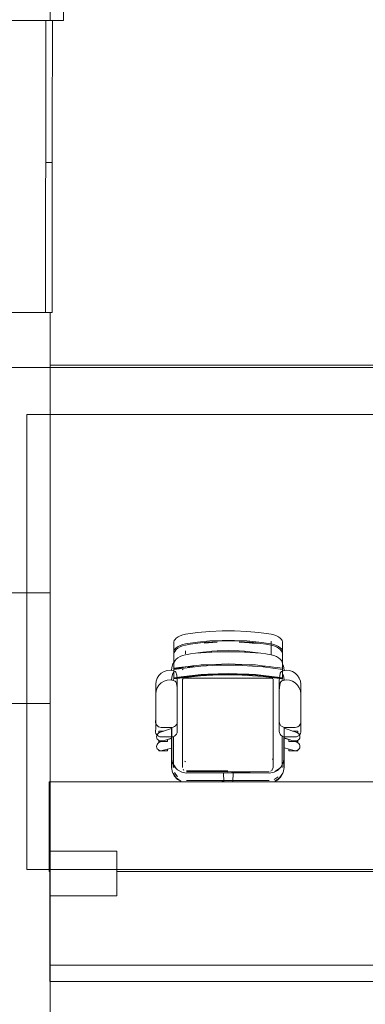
# Model space of a CAD drawing. Header units: millimetres. Extents: x 321 to 585, y -277 to 9.
# Tile 687 of 1056: x 344 to 347, y -33 to -24. Entities that reach past the tile are written whole.
import ezdxf

# ---------------------------------------------------------------- set-up
doc = ezdxf.new("R2010")
doc.units = ezdxf.units.MM
doc.header["$MEASUREMENT"] = 0
for name, color, linetype, lineweight in [('IFC-Elemento de mobília-Contorno', 152, 'Continuous', 5), ('IFC-Laje-Contorno', 134, 'Continuous', 5), ('IFC-Parede padrão-Contorno', 44, 'Continuous', 5), ('IFC-Parede-Contorno', 42, 'Continuous', 5), ('IFC-Pilar-Contorno', 83, 'Continuous', 5), ('IFC-Porta-Contorno', 142, 'Continuous', 5)]:
    doc.layers.add(name, color=color, linetype=linetype, lineweight=lineweight)

msp = doc.modelspace()

# ---------------------------------------------------------------- linework, layer by layer
at = {"layer": 'IFC-Elemento de mobília-Contorno', "color": 7, "lineweight": 5}
for p, q in [((345.4732, -29.8997), (345.4978, -29.894)), ((345.4978, -29.894), (345.6062, -29.8783)), ((345.6062, -29.8783), (345.7156, -29.8677)), ((345.7156, -29.8677), (345.8254, -29.8623)), ((345.8254, -29.8623), (345.9354, -29.8624)), ((345.9354, -29.8624), (346.0453, -29.8677)), ((346.0453, -29.8677), (346.1546, -29.8783)), ((346.1546, -29.8783), (346.263, -29.894)), ((346.263, -29.894), (346.2876, -29.8997)), ((345.3952, -29.9605), (345.3976, -29.9502)), ((345.3952, -30.0685), (345.3952, -29.9605)), ((345.3976, -29.9502), (345.4048, -29.9393)), ((345.4048, -29.9393), (345.4163, -29.9282)), ((345.4163, -29.9282), (345.4318, -29.9175)), ((345.4318, -29.9175), (345.4509, -29.9078)), ((345.4509, -29.9078), (345.4732, -29.8997)), ((345.4509, -29.9937), (345.4732, -29.9856)), ((345.4732, -29.9856), (345.4978, -29.9799)), ((345.4978, -29.9799), (345.6062, -29.9642)), ((345.4978, -29.9912), (345.5431, -29.9833)), ((345.5431, -29.9833), (345.5886, -29.9764)), ((345.5886, -29.9764), (345.6526, -29.9684)), ((345.6062, -29.9642), (345.7156, -29.9536)), ((345.6526, -29.9684), (345.6852, -29.9642)), ((345.6646, -29.9719), (345.7826, -29.9648)), ((345.6646, -29.9719), (345.7236, -29.9684)), ((345.6852, -29.9642), (345.7337, -29.9599)), ((345.7156, -29.9536), (345.8254, -29.9482)), ((345.7236, -29.9684), (345.7826, -29.9648)), ((345.7337, -29.9599), (345.7823, -29.9555)), ((345.7823, -29.9555), (345.8798, -29.9522)), ((345.8254, -29.9482), (345.9354, -29.9482)), ((345.8798, -29.9522), (345.9773, -29.9555)), ((345.9354, -29.9482), (346.0453, -29.9536)), ((345.977, -29.9648), (346.036, -29.9683)), ((345.977, -29.9648), (346.171, -29.9763)), ((345.9773, -29.9555), (346.0258, -29.9598)), ((346.0258, -29.9598), (346.0744, -29.9642)), ((346.036, -29.9683), (346.0949, -29.9718)), ((346.0453, -29.9536), (346.1546, -29.9642)), ((346.0744, -29.9642), (346.107, -29.9683)), ((346.0949, -29.9718), (346.171, -29.9763)), ((346.107, -29.9683), (346.171, -29.9763)), ((346.1546, -29.9642), (346.263, -29.9799)), ((346.171, -29.9763), (346.2171, -29.9833)), ((346.2171, -29.9833), (346.263, -29.9912)), ((346.263, -29.9912), (346.263, -29.9558)), ((346.263, -29.9799), (346.2876, -29.9856)), ((346.263, -30.077), (346.263, -29.9799)), ((346.2876, -29.8997), (346.3099, -29.9078)), ((346.2876, -29.9856), (346.3099, -29.9937)), ((346.3099, -29.9078), (346.329, -29.9175)), ((346.329, -29.9175), (346.3445, -29.9282)), ((346.3445, -29.9282), (346.356, -29.9393)), ((346.356, -29.9393), (346.3631, -29.9502)), ((346.3631, -29.9502), (346.3656, -29.9605)), ((346.3656, -30.0685), (346.3656, -29.9605)), ((345.3952, -30.0464), (345.3976, -30.0361)), ((345.3952, -30.1544), (345.3952, -30.0464)), ((345.3952, -30.0685), (345.3976, -30.0563)), ((345.3952, -30.1036), (345.3952, -30.0685)), ((345.3976, -30.0361), (345.4048, -30.0252)), ((345.3976, -30.0563), (345.4046, -30.0435)), ((345.4046, -30.0435), (345.4159, -30.0306)), ((345.4048, -30.0252), (345.4163, -30.0141)), ((345.4159, -30.0306), (345.4312, -30.0182)), ((345.4163, -30.0141), (345.4318, -30.0034)), ((345.4312, -30.0182), (345.4503, -30.007)), ((345.4318, -30.0034), (345.4509, -29.9937)), ((345.4503, -30.007), (345.4727, -29.9976)), ((345.4727, -29.9976), (345.4978, -29.9912)), ((345.4978, -30.0681), (345.4978, -30.0416)), ((345.4978, -30.077), (345.5431, -30.0692)), ((345.5431, -30.0692), (345.5886, -30.0623)), ((345.5886, -30.0623), (345.6852, -30.0501)), ((345.5886, -30.0623), (345.7826, -30.0507)), ((345.5886, -30.0623), (345.6526, -30.0542)), ((345.5886, -30.0623), (345.6646, -30.0578)), ((345.6526, -30.0542), (345.6852, -30.0501)), ((345.6646, -30.0578), (345.7236, -30.0543)), ((345.6852, -30.0501), (345.7337, -30.0458)), ((345.7236, -30.0543), (345.7826, -30.0507)), ((345.7337, -30.0458), (345.7823, -30.0414)), ((345.7823, -30.0414), (345.8798, -30.0381)), ((345.7826, -30.0507), (345.977, -30.0507)), ((345.8798, -30.0381), (345.9773, -30.0414)), ((345.977, -30.0507), (346.171, -30.0622)), ((345.977, -30.0507), (346.036, -30.0542)), ((345.9773, -30.0414), (346.0258, -30.0457)), ((346.0258, -30.0457), (346.0744, -30.05)), ((346.036, -30.0542), (346.171, -30.0622)), ((346.0744, -30.05), (346.171, -30.0622)), ((346.171, -30.0622), (346.2171, -30.0692)), ((346.2171, -30.0692), (346.263, -30.077)), ((346.263, -29.9912), (346.2881, -29.9976)), ((346.2881, -29.9976), (346.3105, -30.007)), ((346.3099, -29.9937), (346.329, -30.0034)), ((346.3105, -30.007), (346.3296, -30.0182)), ((346.329, -30.0034), (346.3445, -30.0141)), ((346.3296, -30.0182), (346.3449, -30.0306)), ((346.3445, -30.0141), (346.356, -30.0251)), ((346.3449, -30.0306), (346.3562, -30.0435)), ((346.356, -30.0251), (346.3631, -30.0361)), ((346.3562, -30.0435), (346.3632, -30.0563)), ((346.3631, -30.0361), (346.3656, -30.0464)), ((346.3632, -30.0563), (346.3656, -30.0685)), ((346.3656, -30.1544), (346.3656, -30.0464)), ((346.3656, -30.1036), (346.3656, -30.0685)), ((345.3784, -30.1784), (345.3862, -30.1592)), ((345.3862, -30.1592), (345.3952, -30.1464)), ((345.3952, -30.1333), (345.3952, -30.1036)), ((345.3952, -30.1575), (345.3952, -30.1333)), ((345.3952, -30.1544), (345.3976, -30.1422)), ((345.3952, -30.1895), (345.3952, -30.1544)), ((345.3952, -30.176), (345.3952, -30.1575)), ((345.3976, -30.1422), (345.4046, -30.1294)), ((345.4046, -30.1294), (345.4159, -30.1165)), ((345.4159, -30.1165), (345.4312, -30.1041)), ((345.4312, -30.1041), (345.4503, -30.0928)), ((345.4503, -30.0928), (345.4727, -30.0835)), ((345.4727, -30.0835), (345.4978, -30.077)), ((345.6979, -30.1654), (345.7587, -30.1629)), ((345.7587, -30.1629), (345.8196, -30.1605)), ((345.8196, -30.1605), (345.8804, -30.1581)), ((345.8804, -30.1581), (345.9412, -30.1605)), ((345.9412, -30.1605), (346.0021, -30.1629)), ((346.0021, -30.1629), (346.0629, -30.1654)), ((346.263, -30.077), (346.2881, -30.0835)), ((346.2881, -30.0835), (346.3105, -30.0929)), ((346.3105, -30.0929), (346.3296, -30.1041)), ((346.3296, -30.1041), (346.3449, -30.1165)), ((346.3449, -30.1165), (346.3562, -30.1294)), ((346.3562, -30.1294), (346.3632, -30.1422)), ((346.3632, -30.1422), (346.3656, -30.1544)), ((346.3656, -30.1333), (346.3656, -30.1036)), ((346.3656, -30.1577), (346.3656, -30.1333)), ((346.3656, -30.1895), (346.3656, -30.1544)), ((346.3656, -30.176), (346.3656, -30.1575)), ((346.3656, -30.1577), (346.3752, -30.1784)), ((345.2613, -30.2612), (345.282, -30.2412)), ((345.282, -30.2412), (345.3066, -30.2265)), ((345.3066, -30.2265), (345.3339, -30.2178)), ((345.3339, -30.2178), (345.3624, -30.2155)), ((345.3624, -30.2155), (345.3908, -30.2198)), ((345.3732, -30.211), (345.3784, -30.1784)), ((345.3732, -30.211), (345.3732, -30.2171)), ((345.3784, -30.2642), (345.3862, -30.2451)), ((345.3862, -30.2451), (345.3952, -30.2323)), ((345.3908, -30.2198), (345.3985, -30.2228)), ((345.3952, -30.1887), (345.3952, -30.176)), ((345.3952, -30.2072), (345.6315, -30.1783)), ((345.3952, -30.1957), (345.3952, -30.1887)), ((345.3952, -30.2192), (345.3952, -30.1895)), ((345.3952, -30.2011), (345.4776, -30.1912)), ((345.3952, -30.1972), (345.4391, -30.1914)), ((345.3952, -30.1967), (345.3952, -30.1957)), ((345.3952, -30.2011), (345.4391, -30.1958)), ((345.3952, -30.1972), (345.3952, -30.1967)), ((345.3952, -30.1977), (345.3952, -30.1972)), ((345.3952, -30.2011), (345.3952, -30.1977)), ((345.3952, -30.2058), (345.3952, -30.2011)), ((345.3952, -30.2072), (345.3952, -30.2058)), ((345.3952, -30.2434), (345.3952, -30.2192)), ((345.3952, -30.2619), (345.3952, -30.2434)), ((345.3985, -30.2228), (345.4054, -30.2274)), ((345.4054, -30.2274), (345.4111, -30.2334)), ((345.4111, -30.2334), (345.4154, -30.2405)), ((345.4154, -30.2405), (345.4181, -30.2484)), ((345.4181, -30.2484), (345.4232, -30.28)), ((345.4391, -30.1914), (345.5216, -30.1816)), ((345.4391, -30.1914), (345.4831, -30.1862)), ((345.4391, -30.1958), (345.4776, -30.1912)), ((345.4717, -30.211), (345.474, -30.2053)), ((345.4717, -30.211), (345.4731, -30.2076)), ((345.4731, -30.2076), (345.474, -30.2053)), ((345.4831, -30.1862), (345.5216, -30.1816)), ((345.5161, -30.1866), (345.5766, -30.1793)), ((345.5216, -30.1816), (345.5601, -30.177)), ((345.5601, -30.177), (345.5985, -30.1724)), ((345.5985, -30.1724), (345.6458, -30.1675)), ((345.6167, -30.1801), (345.655, -30.177)), ((345.6315, -30.1783), (345.7946, -30.1693)), ((345.637, -30.1678), (345.6979, -30.1654)), ((345.637, -30.2537), (345.8804, -30.244)), ((345.637, -30.258), (345.8804, -30.2483)), ((345.6979, -30.2512), (345.8804, -30.244)), ((345.7587, -30.2488), (345.8804, -30.244)), ((345.7587, -30.2488), (345.8196, -30.2464)), ((345.7698, -30.1707), (345.8005, -30.1693)), ((345.7946, -30.1693), (345.9581, -30.169)), ((345.8196, -30.2464), (345.8804, -30.244)), ((345.8804, -30.244), (346.1166, -30.2534)), ((345.8804, -30.244), (345.9412, -30.2464)), ((345.8804, -30.2483), (346.1238, -30.258)), ((345.8804, -30.2483), (345.9412, -30.2507)), ((345.8804, -30.2483), (346.0629, -30.2556)), ((345.9412, -30.1648), (346.0021, -30.1673)), ((345.9412, -30.2464), (346.1238, -30.2537)), ((345.9412, -30.2507), (346.0021, -30.2532)), ((345.9581, -30.169), (346.1917, -30.1841)), ((346.0021, -30.2488), (346.1238, -30.2537)), ((346.0021, -30.2488), (346.0629, -30.2512)), ((346.0629, -30.1654), (346.1238, -30.1678)), ((346.1238, -30.1678), (346.1842, -30.175)), ((346.1749, -30.183), (346.206, -30.186)), ((346.1842, -30.175), (346.2447, -30.1822)), ((346.1917, -30.1841), (346.3656, -30.2072)), ((346.2447, -30.1822), (346.2832, -30.1868)), ((346.2832, -30.1868), (346.3216, -30.1914)), ((346.3216, -30.1914), (346.3656, -30.1973)), ((346.3376, -30.28), (346.3427, -30.2484)), ((346.3427, -30.2484), (346.3454, -30.2405)), ((346.3454, -30.2405), (346.3497, -30.2334)), ((346.3497, -30.2334), (346.3554, -30.2274)), ((346.3554, -30.2274), (346.3623, -30.2228)), ((346.3623, -30.2228), (346.37, -30.2198)), ((346.3656, -30.1887), (346.3656, -30.176)), ((346.3656, -30.1957), (346.3656, -30.1887)), ((346.3656, -30.2192), (346.3656, -30.1895)), ((346.3656, -30.1967), (346.3656, -30.1957)), ((346.3656, -30.1973), (346.3656, -30.1967)), ((346.3656, -30.1977), (346.3656, -30.1973)), ((346.3656, -30.2011), (346.3656, -30.1977)), ((346.3656, -30.2058), (346.3656, -30.2011)), ((346.3656, -30.2072), (346.3656, -30.2058)), ((346.3656, -30.2435), (346.3656, -30.2192)), ((346.3656, -30.2619), (346.3656, -30.2434)), ((346.3656, -30.2435), (346.3752, -30.2642)), ((346.37, -30.2198), (346.3984, -30.2155)), ((346.3752, -30.1784), (346.3804, -30.211)), ((346.3804, -30.2182), (346.3804, -30.211)), ((346.3984, -30.2155), (346.4269, -30.2178)), ((346.4269, -30.2178), (346.4542, -30.2265)), ((346.4542, -30.2265), (346.4788, -30.2412)), ((346.4788, -30.2412), (346.4995, -30.2612)), ((345.2328, -30.3407), (345.2361, -30.3122)), ((345.2361, -30.3122), (345.2458, -30.2852)), ((345.2458, -30.2852), (345.2613, -30.2612)), ((345.2613, -30.347), (345.282, -30.3271)), ((345.282, -30.3271), (345.3066, -30.3124)), ((345.3066, -30.3124), (345.3339, -30.3037)), ((345.3339, -30.3037), (345.3624, -30.3014)), ((345.3624, -30.3014), (345.3908, -30.3057)), ((345.3732, -30.2969), (345.3784, -30.2642)), ((345.3732, -30.2969), (345.3732, -30.303)), ((345.3768, -30.3036), (345.3768, -30.2969)), ((345.3908, -30.3057), (345.3985, -30.3087)), ((345.3923, -30.3063), (345.3923, -30.2969)), ((345.3952, -30.2826), (345.637, -30.2537)), ((345.3952, -30.287), (345.637, -30.258)), ((345.3952, -30.2746), (345.3952, -30.2619)), ((345.3952, -30.2931), (345.6315, -30.2642)), ((345.3952, -30.287), (345.5766, -30.2652)), ((345.3952, -30.287), (345.5161, -30.2725)), ((345.3952, -30.2815), (345.3952, -30.2746)), ((345.3952, -30.287), (345.4776, -30.2771)), ((345.3952, -30.2831), (345.4389, -30.2774)), ((345.3952, -30.2826), (345.3952, -30.2815)), ((345.3952, -30.287), (345.4391, -30.2817)), ((345.3952, -30.2831), (345.3952, -30.2826)), ((345.3952, -30.2836), (345.3952, -30.2831)), ((345.3952, -30.287), (345.3952, -30.2836)), ((345.3952, -30.2917), (345.3952, -30.287)), ((345.3952, -30.2931), (345.3952, -30.2917)), ((345.3985, -30.3087), (345.4054, -30.3133)), ((345.4054, -30.3133), (345.4111, -30.3193)), ((345.4111, -30.3193), (345.4154, -30.3264)), ((345.4154, -30.3264), (345.4181, -30.3343)), ((345.4181, -30.3343), (345.4232, -30.3659)), ((345.4232, -30.28), (345.4249, -30.312)), ((345.4249, -30.6742), (345.4249, -30.312)), ((345.4391, -30.2817), (345.4776, -30.2771)), ((345.4599, -30.2749), (345.4831, -30.2721)), ((345.4717, -30.2969), (345.474, -30.2912)), ((345.4717, -30.2969), (345.4731, -30.2935)), ((345.4717, -31.0843), (345.4717, -30.2969)), ((345.4731, -30.2935), (345.474, -30.2912)), ((345.475, -30.2888), (345.4831, -30.2855)), ((345.475, -30.2888), (345.4797, -30.2869)), ((345.4776, -30.2771), (345.5161, -30.2725)), ((345.4797, -30.2869), (345.4831, -30.2855)), ((345.4831, -30.2721), (345.637, -30.2537)), ((345.4831, -30.2855), (346.2705, -30.2855)), ((345.5161, -30.2725), (345.5766, -30.2652)), ((345.5766, -30.2652), (345.637, -30.258)), ((345.5781, -30.2607), (345.5985, -30.2583)), ((345.5985, -30.2583), (345.6458, -30.2533)), ((345.5985, -30.2583), (345.637, -30.2537)), ((345.6126, -30.2566), (345.6127, -30.2566)), ((345.6167, -30.266), (345.655, -30.2629)), ((345.6181, -30.2559), (345.637, -30.2537)), ((345.6315, -30.2642), (345.7946, -30.2552)), ((345.637, -30.2537), (345.6979, -30.2512)), ((345.637, -30.258), (345.6979, -30.2556)), ((345.6979, -30.2556), (345.7587, -30.2532)), ((345.7698, -30.2566), (345.8005, -30.2552)), ((345.7946, -30.2552), (345.9581, -30.2549)), ((345.9581, -30.2549), (346.1917, -30.27)), ((346.0021, -30.2532), (346.0629, -30.2556)), ((346.0629, -30.2512), (346.1238, -30.2537)), ((346.0629, -30.2556), (346.1238, -30.258)), ((346.1238, -30.2537), (346.3656, -30.2826)), ((346.1238, -30.258), (346.1623, -30.2626)), ((346.1238, -30.258), (346.2429, -30.2723)), ((346.1238, -30.258), (346.2392, -30.2718)), ((346.1623, -30.2626), (346.2392, -30.2718)), ((346.1749, -30.2689), (346.206, -30.2719)), ((346.1917, -30.27), (346.3656, -30.2931)), ((346.2392, -30.2718), (346.2429, -30.2723)), ((346.2429, -30.2723), (346.3656, -30.287)), ((346.2429, -30.2723), (346.2777, -30.2764)), ((346.2447, -30.2681), (346.3656, -30.2826)), ((346.2447, -30.2681), (346.2832, -30.2727)), ((346.2705, -30.2855), (346.2763, -30.2878)), ((346.2705, -30.2855), (346.2739, -30.2869)), ((346.2739, -30.2869), (346.2763, -30.2878)), ((346.2777, -30.2764), (346.3656, -30.287)), ((346.2786, -30.2888), (346.282, -30.2969)), ((346.282, -31.0843), (346.282, -30.2969)), ((346.2832, -30.2727), (346.3656, -30.2826)), ((346.3219, -30.2774), (346.3656, -30.2832)), ((346.3359, -30.312), (346.3376, -30.28)), ((346.3359, -30.6742), (346.3359, -30.312)), ((346.3376, -30.3659), (346.3427, -30.3343)), ((346.3427, -30.3343), (346.3454, -30.3264)), ((346.3454, -30.3264), (346.3497, -30.3193)), ((346.3497, -30.3193), (346.3554, -30.3133)), ((346.3554, -30.3133), (346.3623, -30.3087)), ((346.3613, -30.3093), (346.3613, -30.2969)), ((346.3623, -30.3087), (346.37, -30.3057)), ((346.3656, -30.2516), (346.3687, -30.2562)), ((346.3656, -30.2516), (346.3687, -30.2562)), ((346.3656, -30.2746), (346.3656, -30.2619)), ((346.3656, -30.2815), (346.3656, -30.2746)), ((346.3656, -30.2826), (346.3656, -30.2815)), ((346.3656, -30.2832), (346.3656, -30.2826)), ((346.3656, -30.2836), (346.3656, -30.2832)), ((346.3656, -30.287), (346.3656, -30.2836)), ((346.3656, -30.2917), (346.3656, -30.287)), ((346.3656, -30.2931), (346.3656, -30.2917)), ((346.37, -30.3057), (346.3984, -30.3014)), ((346.3752, -30.2642), (346.3804, -30.2969)), ((346.3768, -30.3046), (346.3768, -30.2969)), ((346.3804, -30.3041), (346.3804, -30.2969)), ((346.3984, -30.3014), (346.4269, -30.3037)), ((346.4269, -30.3037), (346.4542, -30.3124)), ((346.4542, -30.3124), (346.4788, -30.3271)), ((346.4788, -30.3271), (346.4995, -30.347)), ((346.4995, -30.2612), (346.515, -30.2852)), ((346.515, -30.2852), (346.5247, -30.3122)), ((346.5247, -30.3122), (346.5279, -30.3407)), ((345.2328, -30.6338), (345.2328, -30.3407)), ((345.2328, -30.4266), (345.2361, -30.3981)), ((345.2328, -30.7197), (345.2328, -30.4266)), ((345.2361, -30.3981), (345.2458, -30.3711)), ((345.2458, -30.3711), (345.2613, -30.347)), ((345.4232, -30.3659), (345.4249, -30.3979)), ((345.4249, -30.7601), (345.4249, -30.3979)), ((346.3359, -30.3979), (346.3376, -30.3659)), ((346.3359, -30.7601), (346.3359, -30.3979)), ((346.4995, -30.347), (346.515, -30.3711)), ((346.515, -30.3711), (346.5247, -30.3981)), ((346.5247, -30.3981), (346.5279, -30.4266)), ((346.5279, -30.6338), (346.5279, -30.3407)), ((346.5279, -30.7197), (346.5279, -30.4266)), ((345.2311, -30.6691), (345.2324, -30.6515)), ((345.2311, -30.6691), (345.2313, -30.6812)), ((345.2313, -30.6812), (345.2344, -30.6929)), ((345.2324, -30.6515), (345.2328, -30.6338)), ((345.4181, -30.6996), (345.4232, -30.6873)), ((345.4232, -30.6873), (345.4249, -30.6742)), ((346.3359, -30.6742), (346.3376, -30.6873)), ((346.3376, -30.6873), (346.3427, -30.6996)), ((346.5264, -30.6929), (346.5295, -30.6812)), ((346.5279, -30.6338), (346.5284, -30.6515)), ((346.5284, -30.6515), (346.5297, -30.6691)), ((346.5295, -30.6812), (346.5297, -30.6691)), ((345.2311, -30.755), (345.2324, -30.7374)), ((345.2311, -30.755), (345.2313, -30.7671)), ((345.2313, -30.7671), (345.2344, -30.7788)), ((345.2324, -30.7374), (345.2328, -30.7197)), ((345.2344, -30.6929), (345.2401, -30.7035)), ((345.2401, -30.7035), (345.2483, -30.7125)), ((345.2483, -30.7125), (345.2583, -30.7193)), ((345.2505, -30.7828), (345.2581, -30.7761)), ((345.2581, -30.7761), (345.2671, -30.7717)), ((345.2583, -30.7193), (345.2696, -30.7235)), ((345.2594, -30.76), (345.2594, -30.7584)), ((345.2594, -30.7584), (345.3052, -30.7584)), ((345.2594, -30.7646), (345.2594, -30.76)), ((345.2594, -30.7719), (345.2594, -30.7646)), ((345.2594, -30.7755), (345.2594, -30.7719)), ((345.2671, -30.7717), (345.3741, -30.7346)), ((345.2696, -30.7235), (345.2816, -30.725)), ((345.2816, -30.725), (345.3741, -30.725)), ((345.3732, -30.9984), (345.3741, -30.725)), ((345.3741, -30.725), (345.3873, -30.7233)), ((345.3768, -30.8304), (345.3768, -30.7246)), ((345.3873, -30.7233), (345.3995, -30.7182)), ((345.3923, -30.7244), (345.3923, -30.7212)), ((345.3995, -30.7182), (345.41, -30.7101)), ((345.41, -30.7101), (345.4181, -30.6996)), ((345.4181, -30.7855), (345.4232, -30.7732)), ((345.4232, -30.7732), (345.4249, -30.7601)), ((346.3359, -30.7601), (346.3376, -30.7732)), ((346.3376, -30.7732), (346.3427, -30.7855)), ((346.3427, -30.6996), (346.3508, -30.7101)), ((346.3508, -30.7101), (346.3613, -30.7182)), ((346.3613, -30.7182), (346.3735, -30.7233)), ((346.3735, -30.7233), (346.3867, -30.725)), ((346.3795, -30.7241), (346.3804, -30.9984)), ((346.3796, -30.7321), (346.4937, -30.7717)), ((346.3867, -30.725), (346.4792, -30.725)), ((346.4556, -30.7584), (346.5014, -30.7584)), ((346.4792, -30.725), (346.4912, -30.7235)), ((346.4912, -30.7235), (346.5025, -30.7193)), ((346.4937, -30.7717), (346.5027, -30.7761)), ((346.5014, -30.76), (346.5014, -30.7584)), ((346.5014, -30.7646), (346.5014, -30.76)), ((346.5014, -30.7719), (346.5014, -30.7646)), ((346.5014, -30.7755), (346.5014, -30.7719)), ((346.5025, -30.7193), (346.5125, -30.7125)), ((346.5027, -30.7761), (346.5103, -30.7828)), ((346.5125, -30.7125), (346.5207, -30.7035)), ((346.5207, -30.7035), (346.5264, -30.6929)), ((346.5264, -30.7788), (346.5295, -30.7671)), ((346.5279, -30.7197), (346.5284, -30.7374)), ((346.5284, -30.7374), (346.5297, -30.755)), ((346.5295, -30.7671), (346.5297, -30.755)), ((345.2344, -30.7788), (345.2401, -30.7894)), ((345.2401, -30.7894), (345.2483, -30.7984)), ((345.2406, -30.8107), (345.2415, -30.8006)), ((345.2406, -30.8107), (345.2423, -30.8206)), ((345.2415, -30.8006), (345.2448, -30.7911)), ((345.2423, -30.8206), (345.2465, -30.8298)), ((345.2448, -30.7911), (345.2505, -30.7828)), ((345.2465, -30.8298), (345.2529, -30.8376)), ((345.2483, -30.7984), (345.2583, -30.8052)), ((345.2505, -30.8687), (345.2581, -30.862)), ((345.2529, -30.8376), (345.261, -30.8436)), ((345.2581, -30.862), (345.2671, -30.8575)), ((345.2583, -30.8052), (345.2696, -30.8094)), ((345.2594, -30.844), (345.2594, -30.8424)), ((345.2594, -30.8486), (345.2594, -30.844)), ((345.2594, -30.8459), (345.2594, -30.8443)), ((345.2594, -30.8443), (345.3052, -30.8443)), ((345.2594, -30.8505), (345.2594, -30.8459)), ((345.2594, -30.8501), (345.2594, -30.8486)), ((345.2594, -30.8501), (345.3387, -30.8501)), ((345.2594, -30.8578), (345.2594, -30.8505)), ((345.2594, -30.8614), (345.2594, -30.8578)), ((345.261, -30.8436), (345.2704, -30.8473)), ((345.2671, -30.8575), (345.3741, -30.8205)), ((345.2696, -30.8094), (345.2816, -30.8109)), ((345.2704, -30.8473), (345.2804, -30.8485)), ((345.2804, -30.8485), (345.2904, -30.8471)), ((345.2816, -30.8109), (345.3741, -30.8109)), ((345.2904, -30.8471), (345.3738, -30.8246)), ((345.3387, -30.8367), (345.3387, -30.8341)), ((345.3387, -30.844), (345.3387, -30.8367)), ((345.3387, -30.8486), (345.3387, -30.844)), ((345.3387, -30.8501), (345.3387, -30.8486)), ((345.3732, -31.0843), (345.3741, -30.8109)), ((345.3741, -30.8109), (345.3873, -30.8092)), ((345.3768, -31.0843), (345.3768, -30.8105)), ((345.3873, -30.8092), (345.3995, -30.8041)), ((345.3923, -30.9162), (345.3923, -30.8071)), ((345.3923, -30.8103), (345.3923, -30.8071)), ((345.3923, -31.0843), (345.3923, -30.8103)), ((345.3995, -30.8041), (345.41, -30.796)), ((345.41, -30.796), (345.4181, -30.7855)), ((346.3427, -30.7855), (346.3508, -30.796)), ((346.3508, -30.796), (346.3613, -30.8041)), ((346.3613, -30.9162), (346.3613, -30.8041)), ((346.3613, -30.845), (346.3613, -30.8041)), ((346.3613, -30.8041), (346.3735, -30.8092)), ((346.3613, -31.0843), (346.3613, -30.845)), ((346.3735, -30.8092), (346.3867, -30.8109)), ((346.3768, -31.0843), (346.3768, -30.8096)), ((346.3795, -30.8099), (346.3804, -31.0843)), ((346.3796, -30.818), (346.4937, -30.8575)), ((346.3799, -30.8227), (346.4704, -30.8471)), ((346.3867, -30.8109), (346.4792, -30.8109)), ((346.4221, -30.8367), (346.4221, -30.8341)), ((346.4221, -30.844), (346.4221, -30.8367)), ((346.4221, -30.8486), (346.4221, -30.844)), ((346.4221, -30.8501), (346.4221, -30.8486)), ((346.4221, -30.8501), (346.5014, -30.8501)), ((346.4556, -30.8443), (346.5014, -30.8443)), ((346.4704, -30.8471), (346.4804, -30.8485)), ((346.4792, -30.8109), (346.4912, -30.8094)), ((346.4804, -30.8485), (346.4904, -30.8473)), ((346.4904, -30.8473), (346.4998, -30.8436)), ((346.4912, -30.8094), (346.5025, -30.8052)), ((346.4937, -30.8575), (346.5027, -30.862)), ((346.4998, -30.8436), (346.5079, -30.8376)), ((346.5014, -30.844), (346.5014, -30.8424)), ((346.5014, -30.8486), (346.5014, -30.844)), ((346.5014, -30.8459), (346.5014, -30.8443)), ((346.5014, -30.8505), (346.5014, -30.8459)), ((346.5014, -30.8501), (346.5014, -30.8486)), ((346.5014, -30.8578), (346.5014, -30.8505)), ((346.5014, -30.8614), (346.5014, -30.8578)), ((346.5025, -30.8052), (346.5125, -30.7984)), ((346.5027, -30.862), (346.5103, -30.8687)), ((346.5079, -30.8376), (346.5143, -30.8298)), ((346.5103, -30.7828), (346.516, -30.7911)), ((346.5125, -30.7984), (346.5207, -30.7894)), ((346.5143, -30.8298), (346.5185, -30.8206)), ((346.516, -30.7911), (346.5193, -30.8006)), ((346.5185, -30.8206), (346.5202, -30.8107)), ((346.5193, -30.8006), (346.5202, -30.8107)), ((346.5207, -30.7894), (346.5264, -30.7788)), ((345.2406, -30.8966), (345.2415, -30.8865)), ((345.2406, -30.8966), (345.2423, -30.9065)), ((345.2415, -30.8865), (345.2448, -30.877)), ((345.2423, -30.9065), (345.2465, -30.9157)), ((345.2448, -30.877), (345.2505, -30.8687)), ((345.2465, -30.9157), (345.2529, -30.9235)), ((345.2529, -30.9235), (345.261, -30.9295)), ((345.2594, -30.9299), (345.2594, -30.9283)), ((345.2594, -30.9345), (345.2594, -30.9299)), ((345.2594, -30.936), (345.2594, -30.9345)), ((345.2594, -30.936), (345.3387, -30.936)), ((345.261, -30.9295), (345.2704, -30.9332)), ((345.2704, -30.9332), (345.2804, -30.9344)), ((345.2804, -30.9344), (345.2904, -30.933)), ((345.2904, -30.933), (345.3738, -30.9105)), ((345.3387, -30.9226), (345.3387, -30.92)), ((345.3387, -30.9299), (345.3387, -30.9226)), ((345.3387, -30.9345), (345.3387, -30.9299)), ((345.3387, -30.936), (345.3387, -30.9345)), ((346.3799, -30.9085), (346.4704, -30.933)), ((346.4221, -30.9226), (346.4221, -30.92)), ((346.4221, -30.9299), (346.4221, -30.9226)), ((346.4221, -30.9345), (346.4221, -30.9299)), ((346.4221, -30.936), (346.4221, -30.9345)), ((346.4221, -30.936), (346.5014, -30.936)), ((346.4704, -30.933), (346.4804, -30.9344)), ((346.4804, -30.9344), (346.4904, -30.9332)), ((346.4904, -30.9332), (346.4998, -30.9295)), ((346.4998, -30.9295), (346.5079, -30.9235)), ((346.5014, -30.9299), (346.5014, -30.9283)), ((346.5014, -30.9345), (346.5014, -30.9299)), ((346.5014, -30.936), (346.5014, -30.9345)), ((346.5079, -30.9235), (346.5143, -30.9157)), ((346.5103, -30.8687), (346.516, -30.877)), ((346.5143, -30.9157), (346.5185, -30.9065)), ((346.516, -30.877), (346.5193, -30.8865)), ((346.5185, -30.9065), (346.5202, -30.8966)), ((346.5193, -30.8865), (346.5202, -30.8966)), ((345.3732, -30.9984), (345.3819, -31.0424)), ((345.3819, -31.0424), (345.396, -31.0736)), ((345.4888, -31.0271), (345.5019, -31.0325)), ((345.4888, -31.0271), (345.4952, -31.0298)), ((345.4952, -31.0298), (345.5019, -31.0325)), ((346.2765, -31.0117), (346.282, -30.9984)), ((346.3512, -31.0814), (346.3717, -31.0424)), ((346.3717, -31.0424), (346.3804, -30.9984)), ((345.3732, -31.0843), (345.3819, -31.1283)), ((345.3819, -31.1283), (345.396, -31.1595)), ((345.3868, -31.0488), (345.3991, -31.0673)), ((345.396, -31.0736), (345.4255, -31.1045)), ((345.3991, -31.0673), (345.4154, -31.0916)), ((345.4012, -31.1288), (345.4264, -31.1665)), ((345.4255, -31.1045), (345.4645, -31.1251)), ((345.4645, -31.1251), (345.5085, -31.1337)), ((345.4772, -31.0976), (345.4825, -31.1104)), ((345.4772, -31.0976), (345.4798, -31.104)), ((345.4798, -31.104), (345.4825, -31.1104)), ((345.5085, -31.1146), (345.7767, -31.1146)), ((345.5085, -31.1212), (346.2451, -31.1212)), ((345.6766, -31.1146), (345.8768, -31.1146)), ((345.909, -31.1301), (346.077, -31.1301)), ((346.2451, -31.1337), (346.2891, -31.1251)), ((346.2584, -31.1157), (346.2712, -31.1104)), ((346.2584, -31.1157), (346.2648, -31.113)), ((346.2648, -31.113), (346.2712, -31.1104)), ((346.2738, -31.104), (346.282, -31.0843)), ((346.2738, -31.104), (346.2765, -31.0976)), ((346.2765, -31.0976), (346.2792, -31.091)), ((346.2792, -31.091), (346.282, -31.0843)), ((346.2891, -31.1251), (346.3203, -31.1109)), ((346.2955, -31.1201), (346.314, -31.1079)), ((346.314, -31.1079), (346.3382, -31.0916)), ((346.3203, -31.1109), (346.3512, -31.0814)), ((346.3512, -31.1673), (346.3717, -31.1283)), ((346.3717, -31.1283), (346.3804, -31.0843)), ((345.3868, -31.1347), (345.3991, -31.1532)), ((345.396, -31.1595), (345.4255, -31.1904)), ((345.3991, -31.1532), (345.4154, -31.1774)), ((345.4154, -31.1774), (345.4368, -31.1917)), ((345.4154, -31.1774), (345.4581, -31.206)), ((345.4255, -31.1904), (345.4645, -31.2109)), ((345.4368, -31.1917), (345.4581, -31.206)), ((345.4645, -31.2109), (345.4664, -31.2113)), ((345.5085, -31.1337), (345.8768, -31.1325)), ((345.5085, -31.2005), (346.2451, -31.2005)), ((345.8244, -31.2071), (345.8303, -31.2053)), ((345.8244, -31.2071), (345.8259, -31.2066)), ((345.8244, -31.2071), (345.8257, -31.2113)), ((345.8259, -31.2066), (345.8303, -31.2053)), ((345.8303, -31.2053), (345.8372, -31.2031)), ((345.8367, -31.1326), (345.8394, -31.2113)), ((345.8372, -31.2031), (345.8391, -31.2025)), ((345.8768, -31.1325), (346.2451, -31.1337)), ((345.9214, -31.2113), (345.9241, -31.1326)), ((345.9214, -31.2105), (345.9217, -31.2113)), ((346.2872, -31.2113), (346.2891, -31.2109)), ((346.2891, -31.2109), (346.3203, -31.1968)), ((346.2896, -31.1917), (346.3273, -31.1665)), ((346.2896, -31.1917), (346.3084, -31.1791)), ((346.2955, -31.206), (346.314, -31.1938)), ((346.3084, -31.1791), (346.3273, -31.1665)), ((346.314, -31.1938), (346.3382, -31.1774)), ((346.3203, -31.1968), (346.3512, -31.1673)), ((346.3382, -31.1774), (346.3668, -31.1347)), ((346.3382, -31.1774), (346.3525, -31.1561)), ((346.3525, -31.1561), (346.3668, -31.1347))]:
    msp.add_line(p, q, dxfattribs=at)
at = {"layer": 'IFC-Laje-Contorno', "color": 7, "lineweight": 5}
for p, q in [((343.4678, -27.5101), (349.9801, -27.5101)), ((344.0812, -27.9301), (351.4325, -27.9301)), ((344.0812, -31.9945), (344.0812, -27.9301)), ((344.2804, -31.2113), (351.4325, -31.2113)), ((344.2804, -32.0113), (344.2804, -31.2113)), ((344.2885, -31.2113), (351.4325, -31.2113)), ((344.0812, -31.9945), (344.2804, -31.9945)), ((344.2804, -32.0113), (344.2857, -32.0113)), ((344.8857, -32.0113), (351.4325, -32.0113)), ((344.2885, -38.0232), (344.2885, -32.8491)), ((344.2885, -32.8491), (351.7325, -32.8491))]:
    msp.add_line(p, q, dxfattribs=at)
at = {"layer": 'IFC-Parede padrão-Contorno', "color": 7, "lineweight": 5}
for p, q in [((344.2885, -24.4132), (344.2885, -23.9113)), ((343.2885, -24.4132), (344.0867, -24.4132)), ((343.4903, -27.0193), (344.2885, -27.0193)), ((344.2885, -28.4089), (344.2885, -27.0193)), ((344.2885, -27.4901), (350.9015, -27.4901)), ((344.2885, -27.9301), (350.9015, -27.9301)), ((344.2885, -29.5232), (344.2885, -28.4089)), ((343.2885, -29.5232), (344.1785, -29.5232)), ((344.1785, -29.5232), (344.2885, -29.5232)), ((344.2885, -30.5132), (344.2885, -29.5232)), ((343.2885, -30.5132), (344.2885, -30.5132)), ((343.3985, -30.5132), (344.2885, -30.5132)), ((344.2885, -32.1767), (344.2885, -30.5132)), ((344.2885, -34.5319), (344.2885, -32.1767))]:
    msp.add_line(p, q, dxfattribs=at)
at = {"layer": 'IFC-Parede-Contorno', "color": 7, "lineweight": 5}
for p, q in [((344.4091, -24.4132), (344.4091, -23.5254)), ((343.8028, -24.4132), (344.4091, -24.4132)), ((344.2858, -31.9945), (350.3517, -31.9945)), ((344.2858, -32.9945), (344.2858, -32.1948)), ((344.2858, -32.9945), (350.3517, -32.9945))]:
    msp.add_line(p, q, dxfattribs=at)
at = {"layer": 'IFC-Pilar-Contorno', "color": 7, "lineweight": 5}
for p, q in [((344.2857, -32.0849), (344.2857, -31.83)), ((344.2857, -31.83), (344.36, -31.83)), ((344.2857, -31.9282), (344.2857, -31.83)), ((344.2857, -31.83), (344.6631, -31.83)), ((344.36, -31.83), (344.5034, -31.83)), ((344.5034, -31.83), (344.8857, -31.83)), ((344.6631, -31.83), (344.8104, -31.83)), ((344.8104, -31.83), (344.8857, -31.83)), ((344.8857, -31.8796), (344.8857, -31.83)), ((344.8857, -32.0817), (344.8857, -31.83)), ((344.8857, -31.9752), (344.8857, -31.8796)), ((344.2857, -31.9784), (344.2857, -31.9282)), ((344.2857, -32.23), (344.2857, -31.9784)), ((344.8857, -32.23), (344.8857, -31.9752)), ((344.2857, -32.1805), (344.2857, -32.0849)), ((344.8857, -32.1798), (344.8857, -32.0817)), ((344.2857, -32.23), (344.2857, -32.1805)), ((344.8857, -32.23), (344.8857, -32.1798)), ((344.2857, -32.23), (344.668, -32.23)), ((344.2857, -32.23), (344.433, -32.23)), ((344.433, -32.23), (344.5083, -32.23)), ((344.5083, -32.23), (344.8857, -32.23)), ((344.668, -32.23), (344.7423, -32.23)), ((344.7423, -32.23), (344.8857, -32.23))]:
    msp.add_line(p, q, dxfattribs=at)
at = {"layer": 'IFC-Porta-Contorno', "color": 7, "lineweight": 5}
for p, q in [((344.2493, -25.6808), (344.251, -24.4131)), ((344.2506, -24.6754), (344.251, -24.4131)), ((344.251, -24.4131), (344.2977, -24.4131)), ((344.2977, -24.4131), (344.3099, -24.4132)), ((344.3086, -25.4185), (344.3099, -24.4132)), ((344.2493, -25.6808), (344.2506, -24.6754)), ((344.3083, -25.6809), (344.3086, -25.4185)), ((344.249, -25.9573), (344.2493, -25.6808)), ((344.2493, -25.6808), (344.2961, -25.6808)), ((344.2493, -25.6808), (344.2615, -25.6808)), ((344.2615, -25.6808), (344.3083, -25.6809)), ((344.3069, -26.7428), (344.3083, -25.6809)), ((344.2476, -27.0193), (344.249, -25.9573)), ((344.3066, -27.0193), (344.3069, -26.7428)), ((344.2476, -27.0193), (344.2598, -27.0193)), ((344.2598, -27.0193), (344.3066, -27.0193))]:
    msp.add_line(p, q, dxfattribs=at)

doc.saveas('drawing.dxf')
